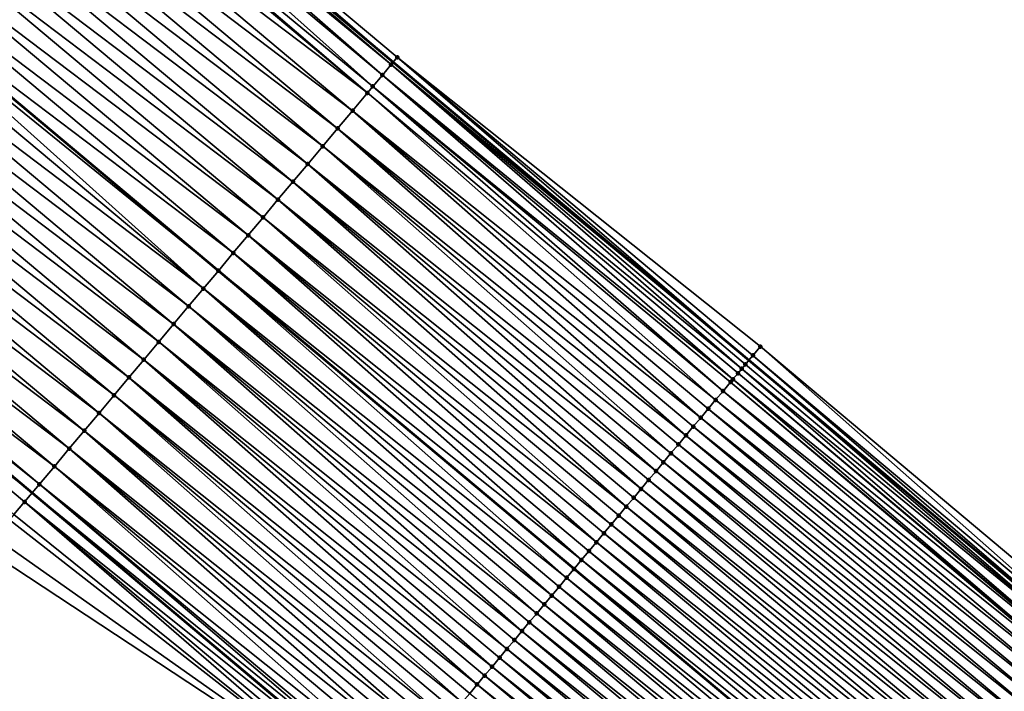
# Model space of a CAD drawing. Header units: feet. Extents: x 2007189 to 2022806, y 818621 to 837694.
# Tile 372 of 656: x 2016397 to 2016439, y 819415 to 819444. Entities that reach past the tile are written whole.
import ezdxf

# ---------------------------------------------------------------- set-up
doc = ezdxf.new("R2010")
doc.units = ezdxf.units.FT
doc.header["$MEASUREMENT"] = 0
for name, color, linetype, lineweight in [('EP_Travel Lane', 172, 'Continuous', 53), ('Road Shots', 141, 'Continuous', 100), ('Road X-Section', 40, 'Continuous', 13), ('STRIPING', 60, 'Continuous', 53)]:
    doc.layers.add(name, color=color, linetype=linetype, lineweight=lineweight)
doc.layers.add('I-77-MM17-21_SB-Surface-Border', color=7, linetype='Continuous')
doc.layers.add('I-77-MM17-21_SB-Surface-TIN', color=7, linetype='Continuous')

msp = doc.modelspace()

# ---------------------------------------------------------------- linework, layer by layer
at = {"layer": 'EP_Travel Lane'}
for points in [[(2016183.28467098, 819634.8907298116, 265.2329252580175), (2016198.596788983, 819622.027194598, 265.4946617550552), (2016213.909148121, 819609.1634568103, 265.7324263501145), (2016229.221533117, 819596.2996972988, 265.9676188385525), (2016244.533497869, 819583.4362908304, 266.2445913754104), (2016259.891310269, 819570.5225203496, 266.5224277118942), (2016275.139457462, 819557.5830874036, 266.7775376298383), (2016290.339732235, 819544.7140810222, 267.0380516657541), (2016305.665004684, 819531.8657909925, 267.2780565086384), (2016320.990131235, 819519.0176232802, 267.5331981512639), (2016336.315276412, 819506.1694399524, 267.7863999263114), (2016351.640517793, 819493.3211759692, 268.0296295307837), (2016366.965729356, 819480.4729369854, 268.2759543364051), (2016382.290939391, 819467.6246992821, 268.5224309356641), (2016397.61622734, 819454.7763962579, 268.7608351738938), (2016412.941223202, 819441.9283381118, 269.0295195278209), (2016428.266222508, 819429.0802770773, 269.2978479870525), (2016443.593150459, 819416.2294417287, 269.5617281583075), (2016458.915161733, 819403.3778103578, 269.829784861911), (2016474.237198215, 819390.526157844, 270.0952103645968), (2016489.559565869, 819377.674227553, 270.3261203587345), (2016504.881901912, 819364.8223237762, 270.560315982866)], [(2016183.202506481, 819603.6958262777, 265.0733781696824), (2016198.532178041, 819590.8528946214, 265.3209503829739), (2016213.861730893, 819578.010062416, 265.5803117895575), (2016229.191185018, 819565.1673129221, 265.8494773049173), (2016244.475745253, 819552.3482420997, 266.109085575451), (2016259.723848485, 819539.4088464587, 266.3687006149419), (2016275.026740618, 819526.4409849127, 266.6317051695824), (2016290.321655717, 819513.5564593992, 266.8704071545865), (2016305.616230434, 819500.6722206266, 267.1444673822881), (2016320.911125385, 819487.787712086, 267.3852626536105), (2016336.205997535, 819474.9032227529, 267.6284244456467), (2016351.500970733, 819462.0186482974, 267.8610853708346), (2016366.795694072, 819449.1342843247, 268.119710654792), (2016382.090362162, 819436.2499668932, 268.384071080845), (2016397.385141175, 819423.36555602, 268.6369120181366), (2016412.679787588, 819410.4812568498, 268.9035286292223), (2016427.977844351, 819397.6047015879, 269.161421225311), (2016443.300191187, 819384.7528080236, 269.3954837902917), (2016458.622623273, 819371.9008429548, 269.6206614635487), (2016473.944835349, 819359.0490624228, 269.8687680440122), (2016489.266939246, 819346.1973726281, 270.128160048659), (2016504.589087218, 819333.3456458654, 270.3829531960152)]]:
    msp.add_polyline3d(points, dxfattribs=at)
at = {"layer": 'I-77-MM17-21_SB-Surface-Border', "color": 3, "linetype": 'Continuous', "lineweight": -3}
for points in [[(2016183.460804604, 819635.1003761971, 265.2332455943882), (2016199.312859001, 819622.879429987, 265.4920209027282), (2016214.727341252, 819610.137190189, 265.7272301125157), (2016230.039247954, 819597.2725477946, 265.9470665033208), (2016245.994143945, 819585.1737806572, 266.1947624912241), (2016260.712779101, 819571.4899711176, 266.4927552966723), (2016276.284662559, 819558.9315827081, 266.7249549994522), (2016291.476702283, 819546.069253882, 266.9875041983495), (2016306.159110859, 819532.4549832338, 267.2693192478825), (2016321.162933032, 819519.223718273, 267.5321397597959), (2016337.130822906, 819507.1416154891, 267.7558890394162), (2016351.81332815, 819493.5272637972, 268.0276841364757), (2016367.138531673, 819480.6790315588, 268.2748428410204), (2016382.463761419, 819467.8307773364, 268.519275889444), (2016397.789036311, 819454.9824852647, 268.7590343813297), (2016413.114027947, 819442.1344306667, 269.0281571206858), (2016428.76037423, 819429.6694311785, 269.2843902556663), (2016444.087512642, 819416.8184214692, 269.5406476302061), (2016459.409492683, 819403.9668255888, 269.8124374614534), (2016474.73145874, 819391.1152414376, 270.0856816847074), (2016489.732447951, 819377.8802853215, 270.3232260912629), (2016505.054784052, 819365.0283907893, 270.5578926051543)], [(2016504.315146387, 819333.0189122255, 270.3760323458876), (2016488.99301617, 819345.8706340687, 270.1199002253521), (2016473.097372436, 819358.0378913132, 269.8274183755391), (2016457.396885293, 819370.4383548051, 269.5624527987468), (2016441.672799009, 819382.8112668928, 269.3274584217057), (2016426.79828295, 819396.1974727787, 269.1138127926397), (2016412.169920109, 819409.8727367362, 268.8853118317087), (2016395.360763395, 819420.9494025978, 268.5602324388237), (2016380.304748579, 819434.1189575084, 268.3252186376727), (2016364.656033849, 819446.5807198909, 268.0479512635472), (2016350.114952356, 819460.364253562, 267.801350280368), (2016335.247964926, 819473.7593316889, 267.5690900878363), (2016320.019028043, 819486.7226995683, 267.3377626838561), (2016303.152086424, 819497.730594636, 267.0205578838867), (2016290.260975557, 819513.4840252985, 266.8675688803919), (2016274.061169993, 819525.2883479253, 266.5848943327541), (2016259.111439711, 819538.6864703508, 266.3334746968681), (2016244.398538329, 819552.257178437, 266.1049946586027), (2016226.980209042, 819562.5331212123, 265.7212940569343), (2016211.883923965, 819575.6538988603, 265.4767556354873), (2016197.786978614, 819589.9652309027, 265.2864947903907), (2016181.556114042, 819601.7345447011, 264.9904818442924)]]:
    msp.add_polyline3d(points, dxfattribs=at)
at = {"layer": 'I-77-MM17-21_SB-Surface-TIN', "color": 128, "linetype": 'Continuous', "lineweight": -3}
for points in [[(2016397.789036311, 819454.9824852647, 268.7590343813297), (2016397.61622734, 819454.7763962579, 268.7608351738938), (2016412.941223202, 819441.9283381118, 269.0295195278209)], [(2016397.789036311, 819454.9824852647, 268.7590343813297), (2016412.941223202, 819441.9283381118, 269.0295195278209), (2016413.114027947, 819442.1344306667, 269.0281571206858)], [(2016397.146552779, 819454.2161857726, 268.7614065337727), (2016412.471571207, 819441.3681087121, 269.0277513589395), (2016397.409804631, 819454.5302200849, 268.7629862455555)], [(2016397.409804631, 819454.5302200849, 268.7629862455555), (2016412.851474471, 819441.8213008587, 269.0302271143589), (2016397.61622734, 819454.7763962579, 268.7608351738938)], [(2016397.409804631, 819454.5302200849, 268.7629862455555), (2016412.471571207, 819441.3681087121, 269.0277513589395), (2016412.851474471, 819441.8213008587, 269.0302271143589)], [(2016412.851474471, 819441.8213008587, 269.0302271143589), (2016412.941223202, 819441.9283381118, 269.0295195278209), (2016397.61622734, 819454.7763962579, 268.7608351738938)], [(2016396.636812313, 819453.6079977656, 268.7524093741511), (2016412.062085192, 819440.8795182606, 269.0195383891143), (2016397.146552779, 819454.2161857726, 268.7614065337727)], [(2016397.146552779, 819454.2161857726, 268.7614065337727), (2016412.062085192, 819440.8795182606, 269.0195383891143), (2016412.471571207, 819441.3681087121, 269.0277513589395)], [(2016396.504210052, 819453.4497682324, 268.7491784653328), (2016411.829253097, 819440.6016705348, 269.0129710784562), (2016396.636812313, 819453.6079977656, 268.7524093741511)], [(2016396.636812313, 819453.6079977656, 268.7524093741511), (2016411.829253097, 819440.6016705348, 269.0129710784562), (2016412.062085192, 819440.8795182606, 269.0195383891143)], [(2016395.861912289, 819452.6833129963, 268.7322881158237), (2016411.829253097, 819440.6016705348, 269.0129710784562), (2016396.504210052, 819453.4497682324, 268.7491784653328)], [(2016395.219602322, 819451.9168679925, 268.7166632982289), (2016411.186976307, 819439.8351977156, 268.9939062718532), (2016395.861912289, 819452.6833129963, 268.7322881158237)], [(2016395.861912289, 819452.6833129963, 268.7322881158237), (2016411.186976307, 819439.8351977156, 268.9939062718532), (2016411.829253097, 819440.6016705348, 269.0129710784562)], [(2016394.577296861, 819451.1504192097, 268.700571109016), (2016410.544684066, 819439.0687378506, 268.9764436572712), (2016395.219602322, 819451.9168679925, 268.7166632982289)], [(2016395.219602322, 819451.9168679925, 268.7166632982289), (2016410.544684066, 819439.0687378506, 268.9764436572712), (2016411.186976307, 819439.8351977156, 268.9939062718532)], [(2016393.935010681, 819450.3839542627, 268.6824796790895), (2016409.902379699, 819438.3022881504, 268.9602382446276), (2016394.577296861, 819451.1504192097, 268.700571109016)], [(2016394.577296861, 819451.1504192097, 268.700571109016), (2016409.902379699, 819438.3022881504, 268.9602382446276), (2016410.544684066, 819439.0687378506, 268.9764436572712)], [(2016393.292725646, 819449.6174883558, 268.6642695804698), (2016409.260083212, 819437.535831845, 268.9432158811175), (2016393.935010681, 819450.3839542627, 268.6824796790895)], [(2016393.935010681, 819450.3839542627, 268.6824796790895), (2016409.260083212, 819437.535831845, 268.9432158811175), (2016409.902379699, 819438.3022881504, 268.9602382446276)], [(2016392.650451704, 819448.8510131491, 268.6449092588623), (2016408.617783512, 819436.769378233, 268.926526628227), (2016393.292725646, 819449.6174883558, 268.6642695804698)], [(2016393.292725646, 819449.6174883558, 268.6642695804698), (2016408.617783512, 819436.769378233, 268.926526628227), (2016409.260083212, 819437.535831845, 268.9432158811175)], [(2016392.008179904, 819448.0845361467, 268.6253268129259), (2016407.975476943, 819436.0029303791, 268.9105495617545), (2016392.650451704, 819448.8510131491, 268.6449092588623)], [(2016392.650451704, 819448.8510131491, 268.6449092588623), (2016407.975476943, 819436.0029303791, 268.9105495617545), (2016408.617783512, 819436.769378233, 268.926526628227)], [(2016391.365896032, 819447.318069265, 268.6069961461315), (2016407.333180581, 819435.2364739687, 268.8935142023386), (2016392.008179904, 819448.0845361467, 268.6253268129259)], [(2016392.008179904, 819448.0845361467, 268.6253268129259), (2016407.333180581, 819435.2364739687, 268.8935142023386), (2016407.975476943, 819436.0029303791, 268.9105495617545)], [(2016390.723601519, 819446.5516113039, 268.5897687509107), (2016406.690878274, 819434.4700225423, 268.8770952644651), (2016391.365896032, 819447.318069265, 268.6069961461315)], [(2016391.365896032, 819447.318069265, 268.6069961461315), (2016406.690878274, 819434.4700225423, 268.8770952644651), (2016407.333180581, 819435.2364739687, 268.8935142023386)], [(2016390.723601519, 819446.5516113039, 268.5897687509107), (2016390.081314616, 819445.7851467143, 268.5717396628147), (2016406.048581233, 819433.7035667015, 268.8601303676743)], [(2016390.723601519, 819446.5516113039, 268.5897687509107), (2016406.048581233, 819433.7035667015, 268.8601303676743), (2016406.690878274, 819434.4700225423, 268.8770952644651)], [(2016389.439067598, 819445.0186491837, 268.5496002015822), (2016404.764020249, 819432.1706272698, 268.8227684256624), (2016389.878404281, 819445.5429852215, 268.5649654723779)], [(2016389.878404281, 819445.5429852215, 268.5649654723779), (2016405.406293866, 819432.9371024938, 268.8421491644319), (2016390.081314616, 819445.7851467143, 268.5717396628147)], [(2016389.878404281, 819445.5429852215, 268.5649654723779), (2016404.764020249, 819432.1706272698, 268.8227684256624), (2016405.406293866, 819432.9371024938, 268.8421491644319)], [(2016406.048581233, 819433.7035667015, 268.8601303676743), (2016390.081314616, 819445.7851467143, 268.5717396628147), (2016405.406293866, 819432.9371024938, 268.8421491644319)], [(2016388.796815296, 819444.2521558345, 268.5279960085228), (2016404.764020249, 819432.1706272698, 268.8227684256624), (2016389.439067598, 819445.0186491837, 268.5496002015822)], [(2016388.154501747, 819443.4857138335, 268.5127425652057), (2016404.121739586, 819431.404157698, 268.8041052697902), (2016388.796815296, 819444.2521558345, 268.5279960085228)], [(2016388.796815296, 819444.2521558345, 268.5279960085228), (2016404.121739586, 819431.404157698, 268.8041052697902), (2016404.764020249, 819432.1706272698, 268.8227684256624)], [(2016387.512159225, 819442.7192961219, 268.5004932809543), (2016403.47942954, 819430.6377127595, 268.7884887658), (2016388.154501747, 819443.4857138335, 268.5127425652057)], [(2016388.154501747, 819443.4857138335, 268.5127425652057), (2016403.47942954, 819430.6377127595, 268.7884887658), (2016404.121739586, 819431.404157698, 268.8041052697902)], [(2016386.86981402, 819441.9528806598, 268.4885222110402), (2016402.837094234, 819429.8712889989, 268.7754915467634), (2016387.512159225, 819442.7192961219, 268.5004932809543)], [(2016387.512159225, 819442.7192961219, 268.5004932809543), (2016402.837094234, 819429.8712889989, 268.7754915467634), (2016403.47942954, 819430.6377127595, 268.7884887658)], [(2016413.114027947, 819442.1344306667, 269.0281571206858), (2016412.941223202, 819441.9283381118, 269.0295195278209), (2016428.266222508, 819429.0802770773, 269.2978479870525)], [(2016413.114027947, 819442.1344306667, 269.0281571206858), (2016428.266222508, 819429.0802770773, 269.2978479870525), (2016428.439042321, 819429.2863570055, 269.2949234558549)], [(2016413.114027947, 819442.1344306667, 269.0281571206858), (2016428.439042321, 819429.2863570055, 269.2949234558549), (2016428.76037423, 819429.6694311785, 269.2843902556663)], [(2016386.227475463, 819441.1864596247, 268.4758618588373), (2016402.194759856, 819429.1048644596, 268.7623980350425), (2016386.86981402, 819441.9528806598, 268.4885222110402)], [(2016386.86981402, 819441.9528806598, 268.4885222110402), (2016402.194759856, 819429.1048644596, 268.7623980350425), (2016402.837094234, 819429.8712889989, 268.7754915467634)], [(2016412.471571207, 819441.3681087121, 269.0277513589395), (2016427.959124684, 819428.7140344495, 269.3008929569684), (2016412.851474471, 819441.8213008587, 269.0302271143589)], [(2016412.851474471, 819441.8213008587, 269.0302271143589), (2016428.266222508, 819429.0802770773, 269.2978479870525), (2016412.941223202, 819441.9283381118, 269.0295195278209)], [(2016412.851474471, 819441.8213008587, 269.0302271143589), (2016428.117759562, 819428.9032416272, 269.300360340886), (2016428.266222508, 819429.0802770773, 269.2978479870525)], [(2016412.851474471, 819441.8213008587, 269.0302271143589), (2016427.959124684, 819428.7140344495, 269.3008929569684), (2016428.117759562, 819428.9032416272, 269.300360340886)], [(2016412.062085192, 819440.8795182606, 269.0195383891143), (2016427.580239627, 819428.2620152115, 269.2962938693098), (2016412.471571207, 819441.3681087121, 269.0277513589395)], [(2016412.471571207, 819441.3681087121, 269.0277513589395), (2016427.796533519, 819428.5200786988, 269.2999162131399), (2016427.959124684, 819428.7140344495, 269.3008929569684)], [(2016412.471571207, 819441.3681087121, 269.0277513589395), (2016427.580239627, 819428.2620152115, 269.2962938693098), (2016427.796533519, 819428.5200786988, 269.2999162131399)], [(2016385.585143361, 819440.4200331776, 268.4625321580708), (2016401.552438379, 819428.3384291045, 268.747966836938), (2016386.227475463, 819441.1864596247, 268.4758618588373)], [(2016386.227475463, 819441.1864596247, 268.4758618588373), (2016401.552438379, 819428.3384291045, 268.747966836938), (2016402.194759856, 819429.1048644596, 268.7623980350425)], [(2016411.829253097, 819440.6016705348, 269.0129710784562), (2016427.154222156, 819427.753634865, 269.2844365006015), (2016412.062085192, 819440.8795182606, 269.0195383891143)], [(2016412.062085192, 819440.8795182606, 269.0195383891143), (2016427.475363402, 819428.136868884, 269.2936731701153), (2016427.580239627, 819428.2620152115, 269.2962938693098)], [(2016412.062085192, 819440.8795182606, 269.0195383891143), (2016427.154222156, 819427.753634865, 269.2844365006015), (2016427.475363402, 819428.136868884, 269.2936731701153)], [(2016384.942813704, 819439.6536046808, 268.4489489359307), (2016400.910122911, 819427.5719887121, 268.7329125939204), (2016385.585143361, 819440.4200331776, 268.4625321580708)], [(2016385.585143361, 819440.4200331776, 268.4625321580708), (2016400.910122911, 819427.5719887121, 268.7329125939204), (2016401.552438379, 819428.3384291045, 268.747966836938)], [(2016411.186976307, 819439.8351977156, 268.9939062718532), (2016426.833089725, 819427.3703934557, 269.2742858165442), (2016411.829253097, 819440.6016705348, 269.0129710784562)], [(2016411.829253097, 819440.6016705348, 269.0129710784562), (2016426.833089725, 819427.3703934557, 269.2742858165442), (2016427.154222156, 819427.753634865, 269.2844365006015)], [(2016384.300482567, 819438.8871774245, 268.4355191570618), (2016400.26781963, 819426.8055381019, 268.7165946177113), (2016384.942813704, 819439.6536046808, 268.4489489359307)], [(2016384.942813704, 819439.6536046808, 268.4489489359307), (2016400.26781963, 819426.8055381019, 268.7165946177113), (2016400.910122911, 819427.5719887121, 268.7329125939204)], [(2016410.544684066, 819439.0687378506, 268.9764436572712), (2016426.190816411, 819426.6039177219, 269.2548606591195), (2016411.186976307, 819439.8351977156, 268.9939062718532)], [(2016411.186976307, 819439.8351977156, 268.9939062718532), (2016426.511957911, 819426.9871515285, 269.2640710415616), (2016426.833089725, 819427.3703934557, 269.2742858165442)], [(2016411.186976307, 819439.8351977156, 268.9939062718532), (2016426.190816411, 819426.6039177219, 269.2548606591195), (2016426.511957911, 819426.9871515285, 269.2640710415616)], [(2016383.658154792, 819438.1207473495, 268.4217407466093), (2016399.625526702, 819426.039078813, 268.699203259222), (2016384.300482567, 819438.8871774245, 268.4355191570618)], [(2016384.300482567, 819438.8871774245, 268.4355191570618), (2016399.625526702, 819426.039078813, 268.699203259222), (2016400.26781963, 819426.8055381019, 268.7165946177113)], [(2016409.902379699, 819438.3022881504, 268.9602382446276), (2016425.548516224, 819425.8374645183, 269.2382220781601), (2016410.544684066, 819439.0687378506, 268.9764436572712)], [(2016410.544684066, 819439.0687378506, 268.9764436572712), (2016425.869668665, 819426.2206891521, 269.2462979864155), (2016426.190816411, 819426.6039177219, 269.2548606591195)], [(2016410.544684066, 819439.0687378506, 268.9764436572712), (2016425.548516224, 819425.8374645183, 269.2382220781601), (2016425.869668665, 819426.2206891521, 269.2462979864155)], [(2016409.260083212, 819437.535831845, 268.9432158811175), (2016424.906206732, 819425.071019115, 269.2225482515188), (2016409.902379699, 819438.3022881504, 268.9602382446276)], [(2016409.902379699, 819438.3022881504, 268.9602382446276), (2016425.227360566, 819425.4542425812, 269.2304797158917), (2016425.548516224, 819425.8374645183, 269.2382220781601)], [(2016409.902379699, 819438.3022881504, 268.9602382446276), (2016424.906206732, 819425.071019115, 269.2225482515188), (2016425.227360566, 819425.4542425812, 269.2304797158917)], [(2016383.015848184, 819437.3542995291, 268.4057675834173), (2016398.983232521, 819425.2726205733, 268.6819416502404), (2016383.658154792, 819438.1207473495, 268.4217407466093)], [(2016383.658154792, 819438.1207473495, 268.4217407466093), (2016398.983232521, 819425.2726205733, 268.6819416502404), (2016399.625526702, 819426.039078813, 268.699203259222)], [(2016408.617783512, 819436.769378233, 268.926526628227), (2016424.26390545, 819424.3045668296, 269.206023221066), (2016409.260083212, 819437.535831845, 268.9432158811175)], [(2016409.260083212, 819437.535831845, 268.9432158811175), (2016424.585054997, 819424.6877938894, 269.2143991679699), (2016424.906206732, 819425.071019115, 269.2225482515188)], [(2016409.260083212, 819437.535831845, 268.9432158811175), (2016424.26390545, 819424.3045668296, 269.206023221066), (2016424.585054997, 819424.6877938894, 269.2143991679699)], [(2016382.373536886, 819436.58785564, 268.3902806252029), (2016398.340934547, 819424.5061655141, 268.6650734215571), (2016383.015848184, 819437.3542995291, 268.4057675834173)], [(2016383.015848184, 819437.3542995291, 268.4057675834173), (2016398.340934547, 819424.5061655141, 268.6650734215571), (2016398.983232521, 819425.2726205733, 268.6819416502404)], [(2016382.373536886, 819436.58785564, 268.3902806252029), (2016382.090362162, 819436.2499668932, 268.384071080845), (2016397.698649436, 819423.739699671, 268.6468714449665)], [(2016382.373536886, 819436.58785564, 268.3902806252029), (2016397.698649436, 819423.739699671, 268.6468714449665), (2016398.340934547, 819424.5061655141, 268.6650734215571)], [(2016407.975476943, 819436.0029303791, 268.9105495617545), (2016423.621614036, 819423.5381062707, 269.1884749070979), (2016408.617783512, 819436.769378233, 268.926526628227)], [(2016408.617783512, 819436.769378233, 268.926526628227), (2016423.942758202, 819423.9213378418, 269.1974088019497), (2016424.26390545, 819424.3045668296, 269.206023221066)], [(2016408.617783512, 819436.769378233, 268.926526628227), (2016423.621614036, 819423.5381062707, 269.1884749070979), (2016423.942758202, 819423.9213378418, 269.1974088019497)], [(2016381.731212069, 819435.8214230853, 268.3761955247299), (2016397.385141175, 819423.36555602, 268.6369120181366), (2016382.090362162, 819436.2499668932, 268.384071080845)], [(2016397.698649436, 819423.739699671, 268.6468714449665), (2016382.090362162, 819436.2499668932, 268.384071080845), (2016397.385141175, 819423.36555602, 268.6369120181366)], [(2016381.731212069, 819435.8214230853, 268.3761955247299), (2016397.056385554, 819422.9732160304, 268.6264682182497), (2016397.385141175, 819423.36555602, 268.6369120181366)], [(2016381.731212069, 819435.8214230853, 268.3761955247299), (2016396.600470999, 819422.4290971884, 268.6106470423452), (2016397.056385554, 819422.9732160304, 268.6264682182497)], [(2016407.333180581, 819435.2364739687, 268.8935142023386), (2016422.979328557, 819422.7716407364, 269.1703112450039), (2016407.975476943, 819436.0029303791, 268.9105495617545)], [(2016407.975476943, 819436.0029303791, 268.9105495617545), (2016423.300471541, 819423.1548732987, 269.1793677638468), (2016423.621614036, 819423.5381062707, 269.1884749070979)], [(2016407.975476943, 819436.0029303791, 268.9105495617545), (2016422.979328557, 819422.7716407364, 269.1703112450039), (2016423.300471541, 819423.1548732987, 269.1793677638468)], [(2016406.690878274, 819434.4700225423, 268.8770952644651), (2016422.337041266, 819422.0051767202, 269.1523353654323), (2016407.333180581, 819435.2364739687, 268.8935142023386)], [(2016407.333180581, 819435.2364739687, 268.8935142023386), (2016422.658186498, 819422.388407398, 269.1611587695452), (2016422.979328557, 819422.7716407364, 269.1703112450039)], [(2016407.333180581, 819435.2364739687, 268.8935142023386), (2016422.337041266, 819422.0051767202, 269.1523353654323), (2016422.658186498, 819422.388407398, 269.1611587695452)], [(2016406.048581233, 819433.7035667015, 268.8601303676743), (2016421.694743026, 819421.2387218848, 269.1354949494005), (2016406.690878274, 819434.4700225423, 268.8770952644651)], [(2016406.690878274, 819434.4700225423, 268.8770952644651), (2016422.015890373, 819421.6219507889, 269.1440989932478), (2016422.337041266, 819422.0051767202, 269.1523353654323)], [(2016406.690878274, 819434.4700225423, 268.8770952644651), (2016421.694743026, 819421.2387218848, 269.1354949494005), (2016422.015890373, 819421.6219507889, 269.1440989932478)], [(2016406.048581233, 819433.7035667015, 268.8601303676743), (2016405.406293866, 819432.9371024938, 268.8421491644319), (2016421.05245521, 819420.4722583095, 269.1175735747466)], [(2016406.048581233, 819433.7035667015, 268.8601303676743), (2016421.373598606, 819420.8554905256, 269.1265872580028), (2016421.694743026, 819421.2387218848, 269.1354949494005)], [(2016406.048581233, 819433.7035667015, 268.8601303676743), (2016421.05245521, 819420.4722583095, 269.1175735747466), (2016421.373598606, 819420.8554905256, 269.1265872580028)], [(2016404.764020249, 819432.1706272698, 268.8227684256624), (2016420.410171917, 819419.7057909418, 269.0991831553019), (2016405.406293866, 819432.9371024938, 268.8421491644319)], [(2016421.05245521, 819420.4722583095, 269.1175735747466), (2016405.406293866, 819432.9371024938, 268.8421491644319), (2016420.731313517, 819420.0890244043, 269.108369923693)], [(2016420.410171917, 819419.7057909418, 269.0991831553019), (2016420.731313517, 819420.0890244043, 269.108369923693), (2016405.406293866, 819432.9371024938, 268.8421491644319)], [(2016404.121739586, 819431.404157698, 268.8041052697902), (2016419.767857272, 819418.939349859, 269.0840436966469), (2016404.764020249, 819432.1706272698, 268.8227684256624)], [(2016404.764020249, 819432.1706272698, 268.8227684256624), (2016420.089018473, 819419.3225671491, 269.0912113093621), (2016420.410171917, 819419.7057909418, 269.0991831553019)], [(2016404.764020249, 819432.1706272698, 268.8227684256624), (2016419.767857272, 819418.939349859, 269.0840436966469), (2016420.089018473, 819419.3225671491, 269.0912113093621)], [(2016403.47942954, 819430.6377127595, 268.7884887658), (2016419.125528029, 819418.1729210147, 269.070417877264), (2016404.121739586, 819431.404157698, 268.8041052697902)], [(2016404.121739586, 819431.404157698, 268.8041052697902), (2016419.446693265, 819418.5561349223, 269.0771671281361), (2016419.767857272, 819418.939349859, 269.0840436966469)], [(2016404.121739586, 819431.404157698, 268.8041052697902), (2016419.125528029, 819418.1729210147, 269.070417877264), (2016419.446693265, 819418.5561349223, 269.0771671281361)], [(2016402.837094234, 819429.8712889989, 268.7754915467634), (2016418.483211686, 819417.4064813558, 269.0554544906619), (2016403.47942954, 819430.6377127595, 268.7884887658)], [(2016403.47942954, 819430.6377127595, 268.7884887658), (2016418.804365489, 819417.7897048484, 269.0633892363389), (2016419.125528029, 819418.1729210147, 269.070417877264)], [(2016403.47942954, 819430.6377127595, 268.7884887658), (2016418.483211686, 819417.4064813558, 269.0554544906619), (2016418.804365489, 819417.7897048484, 269.0633892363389)], [(2016402.194759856, 819429.1048644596, 268.7623980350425), (2016417.840906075, 819416.6400326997, 269.0393783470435), (2016402.837094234, 819429.8712889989, 268.7754915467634)], [(2016402.837094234, 819429.8712889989, 268.7754915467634), (2016418.162059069, 819417.0232568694, 269.047396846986), (2016418.483211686, 819417.4064813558, 269.0554544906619)], [(2016402.837094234, 819429.8712889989, 268.7754915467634), (2016417.840906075, 819416.6400326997, 269.0393783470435), (2016418.162059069, 819417.0232568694, 269.047396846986)], [(2016443.766051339, 819416.4354558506, 269.5554430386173), (2016428.76037423, 819429.6694311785, 269.2843902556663), (2016428.439042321, 819429.2863570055, 269.2949234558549)], [(2016443.766051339, 819416.4354558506, 269.5554430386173), (2016444.087512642, 819416.8184214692, 269.5406476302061), (2016428.76037423, 819429.6694311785, 269.2843902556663)], [(2016401.552438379, 819428.3384291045, 268.747966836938), (2016417.198597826, 819415.8735862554, 269.0235757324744), (2016402.194759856, 819429.1048644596, 268.7623980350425)], [(2016402.194759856, 819429.1048644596, 268.7623980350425), (2016417.519752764, 819416.2568087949, 269.0313926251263), (2016417.840906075, 819416.6400326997, 269.0393783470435)], [(2016402.194759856, 819429.1048644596, 268.7623980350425), (2016417.198597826, 819415.8735862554, 269.0235757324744), (2016417.519752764, 819416.2568087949, 269.0313926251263)], [(2016443.444619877, 819416.0524652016, 269.5671273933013), (2016428.266222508, 819429.0802770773, 269.2978479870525), (2016428.117759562, 819428.9032416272, 269.300360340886)], [(2016428.439042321, 819429.2863570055, 269.2949234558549), (2016428.266222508, 819429.0802770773, 269.2978479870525), (2016443.593150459, 819416.2294417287, 269.5617281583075)], [(2016443.444619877, 819416.0524652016, 269.5671273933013), (2016443.593150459, 819416.2294417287, 269.5617281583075), (2016428.266222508, 819429.0802770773, 269.2978479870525)], [(2016443.766051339, 819416.4354558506, 269.5554430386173), (2016428.439042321, 819429.2863570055, 269.2949234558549), (2016443.593150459, 819416.2294417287, 269.5617281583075)], [(2016443.095252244, 819415.6360240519, 269.5714033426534), (2016427.796533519, 819428.5200786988, 269.2999162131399), (2016427.580239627, 819428.2620152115, 269.2962938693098)], [(2016443.12325978, 819415.6694146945, 269.5713718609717), (2016427.959124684, 819428.7140344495, 269.3008929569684), (2016427.796533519, 819428.5200786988, 269.2999162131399)], [(2016443.095252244, 819415.6360240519, 269.5714033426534), (2016443.12325978, 819415.6694146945, 269.5713718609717), (2016427.796533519, 819428.5200786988, 269.2999162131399)], [(2016443.444619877, 819416.0524652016, 269.5671273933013), (2016428.117759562, 819428.9032416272, 269.300360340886), (2016427.959124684, 819428.7140344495, 269.3008929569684)], [(2016443.12325978, 819415.6694146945, 269.5713718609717), (2016443.444619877, 819416.0524652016, 269.5671273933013), (2016427.959124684, 819428.7140344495, 269.3008929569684)], [(2016400.910122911, 819427.5719887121, 268.7329125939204), (2016416.556284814, 819415.107143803, 269.0082668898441), (2016401.552438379, 819428.3384291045, 268.747966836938)], [(2016401.552438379, 819428.3384291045, 268.747966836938), (2016416.877441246, 819415.4903650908, 269.0159289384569), (2016417.198597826, 819415.8735862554, 269.0235757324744)], [(2016401.552438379, 819428.3384291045, 268.747966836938), (2016416.556284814, 819415.107143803, 269.0082668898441), (2016416.877441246, 819415.4903650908, 269.0159289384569)], [(2016442.765895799, 819415.2432724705, 269.5670429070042), (2016427.475363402, 819428.136868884, 269.2936731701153), (2016427.154222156, 819427.753634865, 269.2844365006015)], [(2016442.801974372, 819415.2863015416, 269.5678299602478), (2016427.580239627, 819428.2620152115, 269.2962938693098), (2016427.475363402, 819428.136868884, 269.2936731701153)], [(2016442.765895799, 819415.2432724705, 269.5670429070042), (2016442.801974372, 819415.2863015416, 269.5678299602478), (2016427.475363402, 819428.136868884, 269.2936731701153)], [(2016442.801974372, 819415.2863015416, 269.5678299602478), (2016443.095252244, 819415.6360240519, 269.5714033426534), (2016427.580239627, 819428.2620152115, 269.2962938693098)], [(2016442.480740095, 819414.9031455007, 269.5589574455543), (2016427.154222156, 819427.753634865, 269.2844365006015), (2016426.833089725, 819427.3703934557, 269.2742858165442)], [(2016442.480740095, 819414.9031455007, 269.5589574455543), (2016442.765895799, 819415.2432724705, 269.5670429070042), (2016427.154222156, 819427.753634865, 269.2844365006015)], [(2016400.26781963, 819426.8055381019, 268.7165946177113), (2016415.913973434, 819414.3406999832, 268.9927888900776), (2016400.910122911, 819427.5719887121, 268.7329125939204)], [(2016400.910122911, 819427.5719887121, 268.7329125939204), (2016416.235129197, 819414.7239218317, 269.0005203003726), (2016416.556284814, 819415.107143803, 269.0082668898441)], [(2016400.910122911, 819427.5719887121, 268.7329125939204), (2016415.913973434, 819414.3406999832, 268.9927888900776), (2016416.235129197, 819414.7239218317, 269.0005203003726)], [(2016442.159522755, 819414.5199752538, 269.5483192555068), (2016426.833089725, 819427.3703934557, 269.2742858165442), (2016426.511957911, 819426.9871515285, 269.2640710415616)], [(2016442.159522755, 819414.5199752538, 269.5483192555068), (2016442.480740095, 819414.9031455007, 269.5589574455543), (2016426.833089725, 819427.3703934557, 269.2742858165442)], [(2016441.838307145, 819414.1368035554, 269.5375006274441), (2016426.511957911, 819426.9871515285, 269.2640710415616), (2016426.190816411, 819426.6039177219, 269.2548606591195)], [(2016441.838307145, 819414.1368035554, 269.5375006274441), (2016442.159522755, 819414.5199752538, 269.5483192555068), (2016426.511957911, 819426.9871515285, 269.2640710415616)], [(2016399.625526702, 819426.039078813, 268.699203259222), (2016415.271665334, 819413.574253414, 268.9769708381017), (2016400.26781963, 819426.8055381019, 268.7165946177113)], [(2016400.26781963, 819426.8055381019, 268.7165946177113), (2016415.592818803, 819413.9574771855, 268.9849400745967), (2016415.913973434, 819414.3406999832, 268.9927888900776)], [(2016400.26781963, 819426.8055381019, 268.7165946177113), (2016415.271665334, 819413.574253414, 268.9769708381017), (2016415.592818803, 819413.9574771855, 268.9849400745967)], [(2016441.517088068, 819413.7536347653, 269.5270434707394), (2016426.190816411, 819426.6039177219, 269.2548606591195), (2016425.869668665, 819426.2206891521, 269.2462979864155)], [(2016441.517088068, 819413.7536347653, 269.5270434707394), (2016441.838307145, 819414.1368035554, 269.5375006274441), (2016426.190816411, 819426.6039177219, 269.2548606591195)], [(2016398.983232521, 819425.2726205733, 268.6819416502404), (2016414.62936523, 819412.80780014, 268.9603235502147), (2016399.625526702, 819426.039078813, 268.699203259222)], [(2016399.625526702, 819426.039078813, 268.699203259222), (2016414.950514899, 819413.1910270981, 268.9686868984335), (2016415.271665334, 819413.574253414, 268.9769708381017)], [(2016399.625526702, 819426.039078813, 268.699203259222), (2016414.62936523, 819412.80780014, 268.9603235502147), (2016414.950514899, 819413.1910270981, 268.9686868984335)], [(2016441.195860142, 819413.3704733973, 269.5175088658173), (2016425.869668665, 819426.2206891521, 269.2462979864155), (2016425.548516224, 819425.8374645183, 269.2382220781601)], [(2016441.195860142, 819413.3704733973, 269.5175088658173), (2016441.517088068, 819413.7536347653, 269.5270434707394), (2016425.869668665, 819426.2206891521, 269.2462979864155)], [(2016440.874626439, 819412.9873168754, 269.5085765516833), (2016425.548516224, 819425.8374645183, 269.2382220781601), (2016425.227360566, 819425.4542425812, 269.2304797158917)], [(2016440.874626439, 819412.9873168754, 269.5085765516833), (2016441.195860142, 819413.3704733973, 269.5175088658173), (2016425.548516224, 819425.8374645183, 269.2382220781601)], [(2016398.340934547, 819424.5061655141, 268.6650734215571), (2016413.987072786, 819412.0413404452, 268.9428821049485), (2016398.983232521, 819425.2726205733, 268.6819416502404)], [(2016398.983232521, 819425.2726205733, 268.6819416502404), (2016414.308218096, 819412.424571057, 268.951697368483), (2016414.62936523, 819412.80780014, 268.9603235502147)], [(2016398.983232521, 819425.2726205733, 268.6819416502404), (2016413.987072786, 819412.0413404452, 268.9428821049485), (2016414.308218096, 819412.424571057, 268.951697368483)], [(2016440.553391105, 819412.6041617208, 269.4998142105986), (2016425.227360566, 819425.4542425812, 269.2304797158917), (2016424.906206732, 819425.071019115, 269.2225482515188)], [(2016440.553391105, 819412.6041617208, 269.4998142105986), (2016440.874626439, 819412.9873168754, 269.5085765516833), (2016425.227360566, 819425.4542425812, 269.2304797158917)], [(2016440.232155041, 819412.2210071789, 269.4911279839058), (2016424.906206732, 819425.071019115, 269.2225482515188), (2016424.585054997, 819424.6877938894, 269.2143991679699)], [(2016440.232155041, 819412.2210071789, 269.4911279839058), (2016440.553391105, 819412.6041617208, 269.4998142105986), (2016424.906206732, 819425.071019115, 269.2225482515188)], [(2016397.698649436, 819423.739699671, 268.6468714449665), (2016413.344789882, 819411.274872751, 268.9244513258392), (2016398.340934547, 819424.5061655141, 268.6650734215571)], [(2016398.340934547, 819424.5061655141, 268.6650734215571), (2016413.665929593, 819411.6581080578, 268.9338472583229), (2016413.987072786, 819412.0413404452, 268.9428821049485)], [(2016398.340934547, 819424.5061655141, 268.6650734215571), (2016413.344789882, 819411.274872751, 268.9244513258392), (2016413.665929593, 819411.6581080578, 268.9338472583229)], [(2016439.589680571, 819411.4547000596, 269.4739997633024), (2016424.26390545, 819424.3045668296, 269.206023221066), (2016423.942758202, 819423.9213378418, 269.1974088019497)], [(2016439.910918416, 819411.8378531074, 269.482500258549), (2016424.585054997, 819424.6877938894, 269.2143991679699), (2016424.26390545, 819424.3045668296, 269.206023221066)], [(2016439.589680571, 819411.4547000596, 269.4739997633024), (2016439.910918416, 819411.8378531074, 269.482500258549), (2016424.26390545, 819424.3045668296, 269.206023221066)], [(2016439.910918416, 819411.8378531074, 269.482500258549), (2016440.232155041, 819412.2210071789, 269.4911279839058), (2016424.585054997, 819424.6877938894, 269.2143991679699)], [(2016439.268445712, 819411.0715445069, 269.4651879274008), (2016423.942758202, 819423.9213378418, 269.1974088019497), (2016423.621614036, 819423.5381062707, 269.1884749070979)], [(2016439.268445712, 819411.0715445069, 269.4651879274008), (2016439.589680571, 819411.4547000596, 269.4739997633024), (2016423.942758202, 819423.9213378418, 269.1974088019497)], [(2016397.698649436, 819423.739699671, 268.6468714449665), (2016397.385141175, 819423.36555602, 268.6369120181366), (2016412.913883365, 819410.760636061, 268.9113302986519)], [(2016397.698649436, 819423.739699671, 268.6468714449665), (2016413.023652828, 819410.8916352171, 268.9147799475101), (2016413.344789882, 819411.274872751, 268.9244513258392)], [(2016397.698649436, 819423.739699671, 268.6468714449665), (2016412.913883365, 819410.760636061, 268.9113302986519), (2016413.023652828, 819410.8916352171, 268.9147799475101)], [(2016438.947213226, 819410.6883869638, 269.4561286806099), (2016423.621614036, 819423.5381062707, 269.1884749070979), (2016423.300471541, 819423.1548732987, 269.1793677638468)], [(2016438.947213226, 819410.6883869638, 269.4561286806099), (2016439.268445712, 819411.0715445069, 269.4651879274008), (2016423.621614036, 819423.5381062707, 269.1884749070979)], [(2016397.056385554, 819422.9732160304, 268.6264682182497), (2016412.679787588, 819410.4812568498, 268.9035286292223), (2016397.385141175, 819423.36555602, 268.6369120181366)], [(2016412.702523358, 819410.5083913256, 268.9043222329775), (2016412.913883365, 819410.760636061, 268.9113302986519), (2016397.385141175, 819423.36555602, 268.6369120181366)], [(2016412.702523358, 819410.5083913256, 268.9043222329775), (2016397.385141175, 819423.36555602, 268.6369120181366), (2016412.679787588, 819410.4812568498, 268.9035286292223)], [(2016438.62598204, 819410.3052283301, 269.4469339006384), (2016423.300471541, 819423.1548732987, 269.1793677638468), (2016422.979328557, 819422.7716407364, 269.1703112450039)], [(2016438.62598204, 819410.3052283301, 269.4469339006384), (2016438.947213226, 819410.6883869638, 269.4561286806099), (2016423.300471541, 819423.1548732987, 269.1793677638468)], [(2016396.600470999, 819422.4290971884, 268.6106470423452), (2016412.169920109, 819409.8727367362, 268.8853118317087), (2016397.056385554, 819422.9732160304, 268.6264682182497)], [(2016397.056385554, 819422.9732160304, 268.6264682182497), (2016412.381401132, 819410.1251413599, 268.8931132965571), (2016412.679787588, 819410.4812568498, 268.9035286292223)], [(2016397.056385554, 819422.9732160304, 268.6264682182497), (2016412.169920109, 819409.8727367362, 268.8853118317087), (2016412.381401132, 819410.1251413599, 268.8931132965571)], [(2016438.3047535, 819409.9220674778, 269.4374633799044), (2016422.979328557, 819422.7716407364, 269.1703112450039), (2016422.658186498, 819422.388407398, 269.1611587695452)], [(2016438.3047535, 819409.9220674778, 269.4374633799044), (2016438.62598204, 819410.3052283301, 269.4469339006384), (2016422.979328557, 819422.7716407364, 269.1703112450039)], [(2016395.771937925, 819421.4401815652, 268.5773524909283), (2016412.169920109, 819409.8727367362, 268.8853118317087), (2016396.414147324, 819422.2067108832, 268.6034050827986)], [(2016396.414147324, 819422.2067108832, 268.6034050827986), (2016412.169920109, 819409.8727367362, 268.8853118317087), (2016396.600470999, 819422.4290971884, 268.6106470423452)], [(2016437.983524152, 819409.5389073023, 269.4280769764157), (2016422.658186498, 819422.388407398, 269.1611587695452), (2016422.337041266, 819422.0051767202, 269.1523353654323)], [(2016437.983524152, 819409.5389073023, 269.4280769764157), (2016438.3047535, 819409.9220674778, 269.4374633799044), (2016422.658186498, 819422.388407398, 269.1611587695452)], [(2016437.662291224, 819409.1557501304, 269.4190638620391), (2016422.337041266, 819422.0051767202, 269.1523353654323), (2016422.015890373, 819421.6219507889, 269.1440989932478)], [(2016437.662291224, 819409.1557501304, 269.4190638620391), (2016437.983524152, 819409.5389073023, 269.4280769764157), (2016422.337041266, 819422.0051767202, 269.1523353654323)], [(2016395.771937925, 819421.4401815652, 268.5773524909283), (2016395.360763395, 819420.9494025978, 268.5602324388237), (2016412.169920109, 819409.8727367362, 268.8853118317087)], [(2016437.341056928, 819408.772594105, 269.4101932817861), (2016422.015890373, 819421.6219507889, 269.1440989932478), (2016421.694743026, 819421.2387218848, 269.1354949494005)], [(2016437.341056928, 819408.772594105, 269.4101932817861), (2016437.662291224, 819409.1557501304, 269.4190638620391), (2016422.015890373, 819421.6219507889, 269.1440989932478)], [(2016437.019821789, 819408.3894387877, 269.4014106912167), (2016421.694743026, 819421.2387218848, 269.1354949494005), (2016421.373598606, 819420.8554905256, 269.1265872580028)], [(2016437.019821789, 819408.3894387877, 269.4014106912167), (2016437.341056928, 819408.772594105, 269.4101932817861), (2016421.694743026, 819421.2387218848, 269.1354949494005)], [(2016436.37736204, 819407.6231193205, 269.3827477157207), (2016421.05245521, 819420.4722583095, 269.1175735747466), (2016420.731313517, 819420.0890244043, 269.108369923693)], [(2016436.6985889, 819408.0062815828, 269.3923935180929), (2016421.373598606, 819420.8554905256, 269.1265872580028), (2016421.05245521, 819420.4722583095, 269.1175735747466)], [(2016436.37736204, 819407.6231193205, 269.3827477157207), (2016436.6985889, 819408.0062815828, 269.3923935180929), (2016421.05245521, 819420.4722583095, 269.1175735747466)], [(2016436.6985889, 819408.0062815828, 269.3923935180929), (2016437.019821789, 819408.3894387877, 269.4014106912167), (2016421.373598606, 819420.8554905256, 269.1265872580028)], [(2016420.410171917, 819419.7057909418, 269.0991831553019), (2016436.056137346, 819407.2399549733, 269.3728623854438), (2016420.731313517, 819420.0890244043, 269.108369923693)], [(2016436.37736204, 819407.6231193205, 269.3827477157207), (2016420.731313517, 819420.0890244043, 269.108369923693), (2016436.056137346, 819407.2399549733, 269.3728623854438)], [(2016435.734912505, 819406.8567912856, 269.3630198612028), (2016420.410171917, 819419.7057909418, 269.0991831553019), (2016420.089018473, 819419.3225671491, 269.0912113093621)], [(2016435.734912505, 819406.8567912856, 269.3630198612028), (2016436.056137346, 819407.2399549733, 269.3728623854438), (2016420.410171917, 819419.7057909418, 269.0991831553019)], [(2016435.413685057, 819406.4736295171, 269.3534354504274), (2016420.089018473, 819419.3225671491, 269.0912113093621), (2016419.767857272, 819418.939349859, 269.0840436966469)], [(2016435.413685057, 819406.4736295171, 269.3534354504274), (2016435.734912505, 819406.8567912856, 269.3630198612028), (2016420.089018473, 819419.3225671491, 269.0912113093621)], [(2016435.092449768, 819406.0904743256, 269.3446685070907), (2016419.767857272, 819418.939349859, 269.0840436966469), (2016419.446693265, 819418.5561349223, 269.0771671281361)], [(2016435.092449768, 819406.0904743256, 269.3446685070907), (2016435.413685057, 819406.4736295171, 269.3534354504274), (2016419.767857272, 819418.939349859, 269.0840436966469)], [(2016434.771207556, 819405.7073249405, 269.3366232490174), (2016419.446693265, 819418.5561349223, 269.0771671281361), (2016419.125528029, 819418.1729210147, 269.070417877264)], [(2016434.771207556, 819405.7073249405, 269.3366232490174), (2016435.092449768, 819406.0904743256, 269.3446685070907), (2016419.446693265, 819418.5561349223, 269.0771671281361)], [(2016434.44995885, 819405.3241810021, 269.3292549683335), (2016419.125528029, 819418.1729210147, 269.070417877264), (2016418.804365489, 819417.7897048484, 269.0633892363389)], [(2016434.44995885, 819405.3241810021, 269.3292549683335), (2016434.771207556, 819405.7073249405, 269.3366232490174), (2016419.125528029, 819418.1729210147, 269.070417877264)], [(2016434.128707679, 819404.9410391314, 269.3221436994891), (2016418.804365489, 819417.7897048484, 269.0633892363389), (2016418.483211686, 819417.4064813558, 269.0554544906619)], [(2016434.128707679, 819404.9410391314, 269.3221436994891), (2016434.44995885, 819405.3241810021, 269.3292549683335), (2016418.804365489, 819417.7897048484, 269.0633892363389)], [(2016433.807459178, 819404.5578950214, 269.3147540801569), (2016418.483211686, 819417.4064813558, 269.0554544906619), (2016418.162059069, 819417.0232568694, 269.047396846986)], [(2016433.807459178, 819404.5578950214, 269.3147540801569), (2016434.128707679, 819404.9410391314, 269.3221436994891), (2016418.483211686, 819417.4064813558, 269.0554544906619)], [(2016433.164968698, 819403.7916013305, 269.2992948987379), (2016417.840906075, 819416.6400326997, 269.0393783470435), (2016417.519752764, 819416.2568087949, 269.0313926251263)], [(2016433.486212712, 819404.1747492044, 269.3071523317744), (2016418.162059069, 819417.0232568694, 269.047396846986), (2016417.840906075, 819416.6400326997, 269.0393783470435)], [(2016433.164968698, 819403.7916013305, 269.2992948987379), (2016433.486212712, 819404.1747492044, 269.3071523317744), (2016417.840906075, 819416.6400326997, 269.0393783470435)], [(2016433.486212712, 819404.1747492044, 269.3071523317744), (2016433.807459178, 819404.5578950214, 269.3147540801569), (2016418.162059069, 819417.0232568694, 269.047396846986)], [(2016432.843726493, 819403.4084519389, 269.2912488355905), (2016417.519752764, 819416.2568087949, 269.0313926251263), (2016417.198597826, 819415.8735862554, 269.0235757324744)], [(2016432.843726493, 819403.4084519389, 269.2912488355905), (2016433.164968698, 819403.7916013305, 269.2992948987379), (2016417.519752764, 819416.2568087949, 269.0313926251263)], [(2016432.522483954, 819403.0253028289, 269.2832377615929), (2016417.198597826, 819415.8735862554, 269.0235757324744), (2016416.877441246, 819415.4903650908, 269.0159289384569)], [(2016432.522483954, 819403.0253028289, 269.2832377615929), (2016432.843726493, 819403.4084519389, 269.2912488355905), (2016417.198597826, 819415.8735862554, 269.0235757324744)], [(2016432.201241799, 819402.6421533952, 269.2751864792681), (2016416.877441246, 819415.4903650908, 269.0159289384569), (2016416.556284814, 819415.107143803, 269.0082668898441)], [(2016432.201241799, 819402.6421533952, 269.2751864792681), (2016432.522483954, 819403.0253028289, 269.2832377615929), (2016416.877441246, 819415.4903650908, 269.0159289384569)], [(2016431.880000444, 819402.2590032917, 269.2670519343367), (2016416.556284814, 819415.107143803, 269.0082668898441), (2016416.235129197, 819414.7239218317, 269.0005203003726)], [(2016431.880000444, 819402.2590032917, 269.2670519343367), (2016432.201241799, 819402.6421533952, 269.2751864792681), (2016416.556284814, 819415.107143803, 269.0082668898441)]]:
    msp.add_3dface(points, dxfattribs=at)
at = {"layer": 'Road Shots', "lineweight": 100}
for p in [(2016413.114027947, 819442.1344306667, 269.0281571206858), (2016412.851474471, 819441.8213008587, 269.0302271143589), (2016412.471571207, 819441.3681087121, 269.0277513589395), (2016412.062085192, 819440.8795182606, 269.0195383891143), (2016411.829253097, 819440.6016705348, 269.0129710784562), (2016411.186976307, 819439.8351977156, 268.9939062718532), (2016410.544684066, 819439.0687378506, 268.9764436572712), (2016409.902379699, 819438.3022881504, 268.9602382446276), (2016409.260083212, 819437.535831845, 268.9432158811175), (2016408.617783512, 819436.769378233, 268.926526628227), (2016407.975476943, 819436.0029303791, 268.9105495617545), (2016407.333180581, 819435.2364739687, 268.8935142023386), (2016406.690878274, 819434.4700225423, 268.8770952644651), (2016406.048581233, 819433.7035667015, 268.8601303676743), (2016405.406293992, 819432.9371026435, 268.8421491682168), (2016404.764020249, 819432.1706272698, 268.8227684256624), (2016404.121739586, 819431.404157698, 268.8041052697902), (2016403.47942954, 819430.6377127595, 268.7884887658), (2016402.837094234, 819429.8712889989, 268.7754915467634), (2016428.76037423, 819429.6694311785, 269.2843902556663), (2016402.194759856, 819429.1048644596, 268.7623980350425), (2016428.439042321, 819429.2863570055, 269.2949234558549), (2016427.796533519, 819428.5200786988, 269.2999162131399), (2016427.959124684, 819428.7140344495, 269.3008929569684), (2016428.117759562, 819428.9032416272, 269.300360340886), (2016401.552438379, 819428.3384291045, 268.747966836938), (2016427.475363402, 819428.136868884, 269.2936731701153), (2016427.580239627, 819428.2620152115, 269.2962938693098), (2016427.154222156, 819427.753634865, 269.2844365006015), (2016400.910122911, 819427.5719887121, 268.7329125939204), (2016426.833089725, 819427.3703934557, 269.2742858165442), (2016426.511957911, 819426.9871515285, 269.2640710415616), (2016400.26781963, 819426.8055381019, 268.7165946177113), (2016426.190816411, 819426.6039177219, 269.2548606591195), (2016399.625526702, 819426.039078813, 268.699203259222), (2016425.869668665, 819426.2206891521, 269.2462979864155), (2016425.548516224, 819425.8374645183, 269.2382220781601), (2016398.983232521, 819425.2726205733, 268.6819416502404), (2016425.227360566, 819425.4542425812, 269.2304797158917), (2016424.906206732, 819425.071019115, 269.2225482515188), (2016398.340934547, 819424.5061655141, 268.6650734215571), (2016424.26390545, 819424.3045668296, 269.206023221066), (2016424.585054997, 819424.6877938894, 269.2143991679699), (2016423.942758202, 819423.9213378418, 269.1974088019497), (2016397.698649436, 819423.739699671, 268.6468714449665), (2016423.621614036, 819423.5381062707, 269.1884749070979), (2016423.300471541, 819423.1548732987, 269.1793677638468), (2016397.056385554, 819422.9732160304, 268.6264682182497), (2016422.979328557, 819422.7716407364, 269.1703112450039), (2016422.658186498, 819422.388407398, 269.1611587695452), (2016422.337041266, 819422.0051767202, 269.1523353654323), (2016422.015890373, 819421.6219507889, 269.1440989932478), (2016421.694743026, 819421.2387218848, 269.1354949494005), (2016421.05245521, 819420.4722583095, 269.1175735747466), (2016421.373598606, 819420.8554905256, 269.1265872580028), (2016420.731313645, 819420.0890245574, 269.1083699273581), (2016420.410171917, 819419.7057909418, 269.0991831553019), (2016420.089018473, 819419.3225671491, 269.0912113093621), (2016419.767857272, 819418.939349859, 269.0840436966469), (2016419.446693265, 819418.5561349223, 269.0771671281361), (2016419.125528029, 819418.1729210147, 269.070417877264), (2016418.804365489, 819417.7897048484, 269.0633892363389), (2016418.483211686, 819417.4064813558, 269.0554544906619), (2016417.840906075, 819416.6400326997, 269.0393783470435), (2016418.162059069, 819417.0232568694, 269.047396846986), (2016417.519752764, 819416.2568087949, 269.0313926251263), (2016417.198597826, 819415.8735862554, 269.0235757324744), (2016416.877441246, 819415.4903650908, 269.0159289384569), (2016416.556284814, 819415.107143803, 269.0082668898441)]:
    msp.add_point(p, dxfattribs=at)
at = {"layer": 'Road X-Section', "extrusion": (0.7662579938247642, -0.6424097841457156, 0.012583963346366), "elevation": 1018658.408218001, "flags": 128}
msp.add_lwpolyline([(1923419.898014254, -12550.99483995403), (1923419.307793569, -12550.99088777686), (1923418.898014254, -12550.99246761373), (1923418.104460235, -12551.00146548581), (1923417.898014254, -12551.00469665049), (1923416.898014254, -12551.02158833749), (1923415.898014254, -12551.03721439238), (1923414.898014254, -12551.05330785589), (1923413.898014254, -12551.07140071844), (1923412.898014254, -12551.08961225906), (1923411.898014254, -12551.10897411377), (1923410.898014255, -12551.12855811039), (1923409.898014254, -12551.14689022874), (1923408.898014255, -12551.16411898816), (1923407.898014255, -12551.18214949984), (1923407.582079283, -12551.1889242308), (1923406.898014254, -12551.20429071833), (1923405.898014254, -12551.22589662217), (1923404.898014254, -12551.24115127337), (1923403.898014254, -12551.25340152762), (1923402.898014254, -12551.26537354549), (1923401.898014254, -12551.27803490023), (1923400.898014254, -12551.29136565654), (1923399.898014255, -12551.3049499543), (1923398.898014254, -12551.31838079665), (1923397.898014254, -12551.33216029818), (1923396.898014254, -12551.34813472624), (1923395.898014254, -12551.36362291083), (1923394.898014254, -12551.37770912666), (1923393.898014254, -12551.3970457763), (1923392.898014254, -12551.42262347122), (1923392.676936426, -12551.42869005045)], dxfattribs=at)
at = {"layer": 'Road X-Section', "extrusion": (0.766257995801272, -0.6424097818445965, 0.01258396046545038), "elevation": 1018678.414088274, "flags": 128}
msp.add_lwpolyline([(1923419.894923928, -12550.9745335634), (1923419.486286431, -12550.97246340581), (1923418.894923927, -12550.97493935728), (1923418.257429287, -12550.98315297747), (1923417.894923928, -12550.98972080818), (1923416.894923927, -12551.00878712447), (1923415.894923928, -12551.02625112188), (1923414.894923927, -12551.04245781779), (1923413.894923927, -12551.05948152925), (1923412.894923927, -12551.07617210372), (1923411.894923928, -12551.09215043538), (1923410.894923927, -12551.10918714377), (1923409.894923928, -12551.12560738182), (1923408.894923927, -12551.14257362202), (1923407.894923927, -12551.16055624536), (1923406.894923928, -12551.17993852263), (1923405.894923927, -12551.19860315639), (1923404.894923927, -12551.21422089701), (1923403.894923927, -12551.22721914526), (1923402.894923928, -12551.24031369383), (1923401.894923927, -12551.2547460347), (1923400.894923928, -12551.26980146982), (1923399.894923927, -12551.28612073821), (1923398.894923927, -12551.30351347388), (1923397.894923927, -12551.32077644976), (1923396.894923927, -12551.3376460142), (1923395.894923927, -12551.35584943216), (1923394.894923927, -12551.37625427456), (1923394.185048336, -12551.3920767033), (1923393.894923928, -12551.39931923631), (1923392.894923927, -12551.42537389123), (1923392.254667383, -12551.44249529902)], dxfattribs=at)
at = {"layer": 'Road X-Section', "extrusion": (0.7662579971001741, -0.6424097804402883, 0.0125839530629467), "elevation": 1018698.417856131, "flags": 128}
msp.add_lwpolyline([(1923420.392977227, -12550.96248401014), (1923419.892977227, -12550.95194997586), (1923419.392977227, -12550.94651266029), (1923419.146067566, -12550.94598000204), (1923418.892977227, -12550.94695682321), (1923418.556258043, -12550.95057945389), (1923418.392977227, -12550.95320036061), (1923417.892977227, -12550.96243776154), (1923417.392977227, -12550.97258924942), (1923416.892977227, -12550.98280483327), (1923416.392977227, -12550.99201594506), (1923415.892977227, -12551.00057929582), (1923415.392977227, -12551.00865584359), (1923414.892977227, -12551.01639881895), (1923414.392977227, -12551.0243309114), (1923413.892977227, -12551.03248064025), (1923413.392977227, -12551.04085725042), (1923412.892977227, -12551.04947235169), (1923412.392977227, -12551.058406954), (1923411.892977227, -12551.06751481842), (1923411.392977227, -12551.07657205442), (1923410.892977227, -12551.08572525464), (1923410.392977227, -12551.09454935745), (1923409.892977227, -12551.10278638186), (1923409.392977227, -12551.11139110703), (1923408.892977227, -12551.12029950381), (1923408.392977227, -12551.12931390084), (1923407.892977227, -12551.13851827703), (1923407.392977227, -12551.14770577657), (1923406.892977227, -12551.15567825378), (1923406.392977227, -12551.16284643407), (1923405.892977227, -12551.16972354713), (1923405.392977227, -12551.17647333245), (1923404.892977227, -12551.18350252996), (1923404.392977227, -12551.19143790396), (1923403.892977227, -12551.1994961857), (1923403.392977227, -12551.20751532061), (1923402.892977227, -12551.21550167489), (1923402.392977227, -12551.22331918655), (1923401.892977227, -12551.2309665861), (1923401.392977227, -12551.23862924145), (1923400.892977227, -12551.24637644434), (1923400.392977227, -12551.25410846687), (1923399.892977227, -12551.26195790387), (1923399.392977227, -12551.26992777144), (1923398.892977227, -12551.27821236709), (1923398.392977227, -12551.28657637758), (1923397.892977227, -12551.29520324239), (1923397.392977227, -12551.30401920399), (1923396.892977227, -12551.31305476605), (1923396.392977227, -12551.32245144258), (1923395.892977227, -12551.33212358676), (1923395.722067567, -12551.33557350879), (1923395.392977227, -12551.34258212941), (1923394.892977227, -12551.35379195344), (1923394.563686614, -12551.36159403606)], dxfattribs=at)
at = {"layer": 'Road X-Section', "extrusion": (0.766109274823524, -0.6425884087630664, 0.01251862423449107), "elevation": 1018272.142421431, "flags": 128}
msp.add_lwpolyline([(1923657.161881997, -12478.80352389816), (1923656.661881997, -12478.78872733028), (1923656.161881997, -12478.77704205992), (1923655.661881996, -12478.77279725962), (1923655.618300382, -12478.77276577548), (1923655.161881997, -12478.77633943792), (1923655.105728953, -12478.77712655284), (1923654.661881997, -12478.78521264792), (1923654.161881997, -12478.79585167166), (1923653.661881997, -12478.80667114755), (1923653.161881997, -12478.81712912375), (1923652.661881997, -12478.82666447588), (1923652.161881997, -12478.83559749), (1923651.661881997, -12478.84436051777), (1923651.161881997, -12478.85304742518), (1923650.661881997, -12478.86167582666), (1923650.161881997, -12478.87017698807), (1923649.661881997, -12478.87898951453), (1923649.161881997, -12478.88804947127), (1923648.661881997, -12478.89724497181), (1923648.161881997, -12478.90671623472), (1923647.661881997, -12478.9161033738), (1923647.161881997, -12478.92511719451), (1923646.661881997, -12478.93398846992), (1923646.161881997, -12478.94277174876), (1923645.661881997, -12478.95178962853), (1923645.161881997, -12478.96143618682), (1923644.661881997, -12478.97132228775), (1923644.161881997, -12478.98116558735), (1923643.661881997, -12478.99075074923), (1923643.161881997, -12478.99951837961), (1923642.661881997, -12479.00756426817), (1923642.161881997, -12479.01493312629), (1923641.661881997, -12479.02204495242), (1923641.161881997, -12479.02943515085), (1923640.661881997, -12479.03703749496), (1923640.161881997, -12479.04489554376), (1923639.661881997, -12479.05294223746), (1923639.161881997, -12479.06095393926), (1923638.661881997, -12479.06900585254), (1923638.161881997, -12479.07714103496), (1923637.661881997, -12479.08519883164), (1923637.161881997, -12479.09334734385), (1923636.661881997, -12479.10148273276), (1923636.161881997, -12479.10945446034), (1923635.661881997, -12479.11719871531), (1923635.161881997, -12479.12490089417), (1923634.661881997, -12479.13271936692), (1923634.161881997, -12479.14108105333), (1923633.661881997, -12479.1499181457), (1923633.161881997, -12479.15943875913), (1923632.661881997, -12479.16983944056), (1923632.621348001, -12479.17071455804), (1923632.161881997, -12479.18106933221), (1923631.661881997, -12479.19268141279), (1923631.161881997, -12479.20509984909), (1923630.661881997, -12479.21865045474), (1923630.252014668, -12479.23039218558)], dxfattribs=at)
at = {"layer": 'STRIPING'}
msp.add_polyline3d([(2016175.743511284, 819625.9110512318, 265.0394889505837), (2016191.055168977, 819613.0466149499, 265.2839307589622), (2016206.36676912, 819600.1822270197, 265.5340944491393), (2016221.678525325, 819587.3177079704, 265.7687419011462), (2016236.989827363, 819574.4535705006, 266.0485438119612), (2016252.303084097, 819561.5764934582, 266.3270582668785), (2016267.551178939, 819548.6371049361, 266.5875252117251), (2016282.804862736, 819535.7227952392, 266.8444757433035), (2016298.130026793, 819522.874596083, 267.0957226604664), (2016313.455183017, 819510.0264034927, 267.3477829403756), (2016328.780344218, 819497.1782067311, 267.59932602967), (2016344.105654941, 819484.3298846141, 267.8353655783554), (2016359.430928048, 819471.4815940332, 268.0753059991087), (2016374.756149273, 819458.6333469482, 268.3206250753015), (2016390.081314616, 819445.7851467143, 268.5717396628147), (2016405.406293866, 819432.9371024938, 268.8421491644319), (2016420.731313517, 819420.0890244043, 269.108369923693), (2016436.056137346, 819407.2399549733, 269.3728623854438), (2016451.378281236, 819394.3882216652, 269.6275708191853), (2016466.700540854, 819381.5363912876, 269.8702138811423), (2016482.022817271, 819368.6845468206, 270.1111071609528), (2016497.345251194, 819355.8325702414, 270.3355785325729), (2016512.667329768, 819342.980891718, 270.5970966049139)], dxfattribs=at)

doc.saveas('drawing.dxf')
